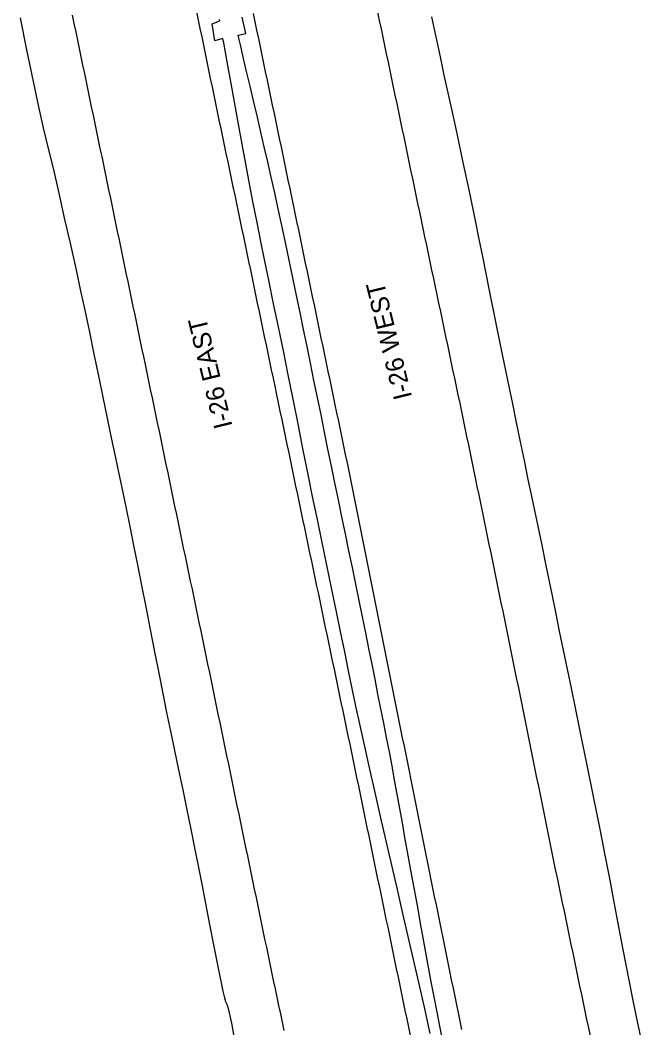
# Model space of a CAD drawing. Extents: x 1948091 to 1975253, y 787267 to 823306.
# Drawn here: x 1966489.4 to 1966672.4, y 789536.5 to 789832.7 of the extents above; entities that cross this region are included whole.
import ezdxf

# ---------------------------------------------------------------- set-up
doc = ezdxf.new("R2010")
doc.units = 0
for name, color, linetype in [('RD_EX_Pavement_Markings', 7, 'Continuous'), ('RD_EX_Road', 7, 'Continuous'), ('RD_TX_RoadID', 7, 'Continuous')]:
    doc.layers.add(name, color=color, linetype=linetype)

msp = doc.modelspace()

# ---------------------------------------------------------------- linework, layer by layer
at = {"layer": 'RD_EX_Pavement_Markings'}
for points in [[(1966504.66, 789834.1), (1966505.17, 789831.66), (1966505.68, 789829.21), (1966506.19, 789826.77), (1966506.7, 789824.32), (1966507.21, 789821.88), (1966507.72, 789819.43), (1966508.23, 789816.99), (1966508.74, 789814.54), (1966509.25, 789812.1), (1966509.76, 789809.65), (1966510.27, 789807.21), (1966510.78, 789804.76), (1966511.29, 789802.32), (1966511.8, 789799.87), (1966512.31, 789797.43), (1966512.82, 789794.98), (1966513.33, 789792.54), (1966513.84, 789790.09), (1966514.35, 789787.65), (1966514.86, 789785.2), (1966515.37, 789782.76), (1966515.88, 789780.31), (1966516.39, 789777.87), (1966516.9, 789775.42), (1966517.41, 789772.98), (1966517.92, 789770.53), (1966518.43, 789768.09), (1966518.94, 789765.64), (1966519.45, 789763.2), (1966519.96, 789760.75), (1966520.47, 789758.31), (1966520.98, 789755.86), (1966521.49, 789753.42), (1966522, 789750.97), (1966522.51, 789748.53), (1966523.03, 789746.08), (1966523.54, 789743.63), (1966524.05, 789741.19), (1966524.56, 789738.74), (1966525.07, 789736.3), (1966525.58, 789733.85), (1966526.09, 789731.41), (1966526.6, 789728.96), (1966527.11, 789726.52), (1966527.62, 789724.07), (1966528.14, 789721.63), (1966528.65, 789719.18), (1966529.16, 789716.74), (1966529.67, 789714.29), (1966530.18, 789711.85), (1966530.69, 789709.4), (1966531.2, 789706.95), (1966531.71, 789704.51), (1966532.22, 789702.06), (1966532.73, 789699.62), (1966533.25, 789697.17), (1966533.76, 789694.73), (1966534.27, 789692.28), (1966534.78, 789689.83), (1966535.29, 789687.39), (1966535.8, 789684.94), (1966536.31, 789682.5), (1966536.82, 789680.05), (1966537.33, 789677.61), (1966537.84, 789675.16), (1966538.36, 789672.71), (1966538.87, 789670.27), (1966539.38, 789667.82), (1966539.89, 789665.38), (1966540.4, 789662.93), (1966540.91, 789660.49), (1966541.42, 789658.04), (1966541.93, 789655.59), (1966542.44, 789653.15), (1966542.95, 789650.7), (1966543.46, 789648.26), (1966543.97, 789645.81), (1966544.48, 789643.36), (1966544.98, 789640.92), (1966545.49, 789638.47), (1966546, 789636.02), (1966546.51, 789633.58), (1966547.02, 789631.13), (1966547.52, 789628.68), (1966548.03, 789626.23), (1966548.54, 789623.79), (1966549.05, 789621.34), (1966549.55, 789618.89), (1966550.06, 789616.45), (1966550.57, 789614), (1966551.08, 789611.55), (1966551.59, 789609.11), (1966552.09, 789606.66), (1966552.6, 789604.21), (1966553.11, 789601.77), (1966553.62, 789599.32), (1966554.13, 789596.87), (1966554.63, 789594.43), (1966555.14, 789591.98), (1966555.65, 789589.53), (1966556.16, 789587.08), (1966556.67, 789584.64), (1966557.17, 789582.19), (1966557.68, 789579.74), (1966558.19, 789577.3), (1966558.7, 789574.85), (1966559.2, 789572.4), (1966559.71, 789569.95), (1966560.22, 789567.51), (1966560.73, 789565.06), (1966561.24, 789562.61), (1966561.74, 789560.17), (1966562.25, 789557.72), (1966562.76, 789555.27), (1966563.27, 789552.83), (1966563.79, 789550.38), (1966564.31, 789547.93), (1966564.82, 789545.49), (1966565.34, 789543.04), (1966565.86, 789540.6), (1966566.37, 789538.15), (1966566.89, 789535.71)], [(1966541.21, 789835.06), (1966541.72, 789832.62), (1966542.23, 789830.17), (1966542.74, 789827.73), (1966543.24, 789825.28), (1966543.75, 789822.83), (1966544.26, 789820.39), (1966544.77, 789817.94), (1966545.27, 789815.5), (1966545.78, 789813.05), (1966546.29, 789810.61), (1966546.8, 789808.16), (1966547.3, 789805.71), (1966547.82, 789803.27), (1966548.33, 789800.83), (1966548.84, 789798.38), (1966549.35, 789795.94), (1966549.87, 789793.49), (1966550.38, 789791.05), (1966550.89, 789788.6), (1966551.4, 789786.16), (1966551.91, 789783.71), (1966552.43, 789781.27), (1966552.94, 789778.82), (1966553.45, 789776.38), (1966553.96, 789773.93), (1966554.48, 789771.49), (1966554.99, 789769.04), (1966555.5, 789766.6), (1966556.01, 789764.15), (1966556.53, 789761.71), (1966557.04, 789759.26), (1966557.55, 789756.82), (1966558.06, 789754.37), (1966558.58, 789751.93), (1966559.09, 789749.49), (1966559.6, 789747.04), (1966560.11, 789744.6), (1966560.62, 789742.15), (1966561.14, 789739.71), (1966561.65, 789737.26), (1966562.16, 789734.82), (1966562.67, 789732.37), (1966563.19, 789729.93), (1966563.7, 789727.48), (1966564.21, 789725.04), (1966564.72, 789722.59), (1966565.24, 789720.15), (1966565.75, 789717.7), (1966566.26, 789715.26), (1966566.77, 789712.81), (1966567.29, 789710.37), (1966567.8, 789707.92), (1966568.31, 789705.48), (1966568.82, 789703.03), (1966569.34, 789700.59), (1966569.85, 789698.14), (1966570.36, 789695.7), (1966570.87, 789693.25), (1966571.39, 789690.81), (1966571.9, 789688.36), (1966572.41, 789685.92), (1966572.92, 789683.47), (1966573.44, 789681.03), (1966573.95, 789678.58), (1966574.46, 789676.13), (1966574.98, 789673.69), (1966575.49, 789671.24), (1966576, 789668.8), (1966576.51, 789666.35), (1966577.03, 789663.91), (1966577.54, 789661.46), (1966578.05, 789659.02), (1966578.56, 789656.57), (1966579.08, 789654.12), (1966579.59, 789651.68), (1966580.1, 789649.23), (1966580.62, 789646.79), (1966581.13, 789644.34), (1966581.64, 789641.9), (1966582.15, 789639.45), (1966582.67, 789637.01), (1966583.18, 789634.56), (1966583.69, 789632.11), (1966584.21, 789629.67), (1966584.72, 789627.22), (1966585.23, 789624.78), (1966585.74, 789622.33), (1966586.25, 789619.88), (1966586.76, 789617.44), (1966587.26, 789614.99), (1966587.77, 789612.54), (1966588.28, 789610.1), (1966588.79, 789607.65), (1966589.29, 789605.2), (1966589.8, 789602.75), (1966590.31, 789600.31), (1966590.82, 789597.86), (1966591.32, 789595.41), (1966591.83, 789592.97), (1966592.34, 789590.52), (1966592.85, 789588.07), (1966593.36, 789585.62), (1966593.86, 789583.18), (1966594.37, 789580.73), (1966594.88, 789578.28), (1966595.39, 789575.84), (1966595.89, 789573.39), (1966596.4, 789570.94), (1966596.91, 789568.49), (1966597.42, 789566.05), (1966597.92, 789563.6), (1966598.43, 789561.15), (1966598.94, 789558.7), (1966599.45, 789556.26), (1966599.95, 789553.81), (1966600.46, 789551.36), (1966600.97, 789548.91), (1966601.48, 789546.47), (1966601.99, 789544.02), (1966602.49, 789541.57), (1966603, 789539.13), (1966603.51, 789536.68), (1966604.02, 789534.23)], [(1966557.85, 789834.57), (1966558.37, 789832.13), (1966558.88, 789829.68), (1966559.39, 789827.24), (1966559.9, 789824.79), (1966560.42, 789822.35), (1966560.93, 789819.9), (1966561.44, 789817.46), (1966561.96, 789815.01), (1966562.47, 789812.57), (1966562.98, 789810.13), (1966563.49, 789807.68), (1966564.01, 789805.24), (1966564.52, 789802.79), (1966565.03, 789800.34), (1966565.54, 789797.9), (1966566.05, 789795.45), (1966566.56, 789793.01), (1966567.07, 789790.56), (1966567.58, 789788.12), (1966568.09, 789785.67), (1966568.6, 789783.23), (1966569.12, 789780.78), (1966569.63, 789778.34), (1966570.14, 789775.89), (1966570.65, 789773.45), (1966571.16, 789771), (1966571.67, 789768.56), (1966572.18, 789766.11), (1966572.69, 789763.67), (1966573.2, 789761.22), (1966573.71, 789758.78), (1966574.23, 789756.33), (1966574.74, 789753.89), (1966575.25, 789751.44), (1966575.76, 789749), (1966576.27, 789746.55), (1966576.78, 789744.1), (1966577.29, 789741.66), (1966577.8, 789739.21), (1966578.31, 789736.77), (1966578.83, 789734.32), (1966579.34, 789731.88), (1966579.85, 789729.43), (1966580.36, 789726.99), (1966580.87, 789724.54), (1966581.38, 789722.1), (1966581.89, 789719.65), (1966582.4, 789717.21), (1966582.91, 789714.76), (1966583.43, 789712.31), (1966583.94, 789709.87), (1966584.45, 789707.42), (1966584.96, 789704.98), (1966585.47, 789702.53), (1966585.98, 789700.09), (1966586.47, 789697.64), (1966586.97, 789695.19), (1966587.46, 789692.74), (1966587.95, 789690.29), (1966588.44, 789687.84), (1966588.93, 789685.39), (1966589.43, 789682.94), (1966589.92, 789680.49), (1966590.41, 789678.04), (1966590.9, 789675.59), (1966591.39, 789673.14), (1966591.89, 789670.69), (1966592.38, 789668.24), (1966592.87, 789665.79), (1966593.36, 789663.34), (1966593.85, 789660.89), (1966594.34, 789658.44), (1966594.84, 789655.99), (1966595.33, 789653.54), (1966595.82, 789651.1), (1966596.31, 789648.65), (1966596.8, 789646.2), (1966597.3, 789643.75), (1966597.79, 789641.3), (1966598.28, 789638.85), (1966598.77, 789636.4), (1966599.26, 789633.95), (1966599.76, 789631.5), (1966600.25, 789629.05), (1966600.74, 789626.6), (1966601.23, 789624.15), (1966601.72, 789621.7), (1966602.22, 789619.24), (1966602.71, 789616.79), (1966603.2, 789614.34), (1966603.69, 789611.89), (1966604.18, 789609.44), (1966604.68, 789606.99), (1966605.17, 789604.54), (1966605.66, 789602.09), (1966606.15, 789599.64), (1966606.65, 789597.19), (1966607.14, 789594.74), (1966607.63, 789592.29), (1966608.13, 789589.84), (1966608.63, 789587.39), (1966609.13, 789584.95), (1966609.63, 789582.5), (1966610.13, 789580.05), (1966610.63, 789577.6), (1966611.13, 789575.15), (1966611.63, 789572.7), (1966612.13, 789570.25), (1966612.63, 789567.8), (1966613.13, 789565.35), (1966613.63, 789562.91), (1966614.13, 789560.46), (1966614.63, 789558.01), (1966615.13, 789555.56), (1966615.63, 789553.11), (1966616.12, 789550.66), (1966616.62, 789548.21), (1966617.12, 789545.76), (1966617.62, 789543.31), (1966618.12, 789540.87), (1966618.62, 789538.42), (1966619.12, 789535.97)], [(1966594.43, 789835.02), (1966594.94, 789832.58), (1966595.46, 789830.13), (1966595.97, 789827.69), (1966596.48, 789825.24), (1966596.99, 789822.79), (1966597.51, 789820.35), (1966598.02, 789817.9), (1966598.53, 789815.46), (1966599.04, 789813.01), (1966599.56, 789810.57), (1966600.07, 789808.12), (1966600.58, 789805.68), (1966601.09, 789803.23), (1966601.6, 789800.79), (1966602.12, 789798.34), (1966602.63, 789795.9), (1966603.14, 789793.45), (1966603.65, 789791.01), (1966604.17, 789788.56), (1966604.68, 789786.12), (1966605.19, 789783.67), (1966605.7, 789781.23), (1966606.22, 789778.78), (1966606.73, 789776.34), (1966607.24, 789773.89), (1966607.76, 789771.45), (1966608.27, 789769), (1966608.79, 789766.56), (1966609.3, 789764.11), (1966609.82, 789761.67), (1966610.33, 789759.22), (1966610.85, 789756.78), (1966611.37, 789754.33), (1966611.88, 789751.89), (1966612.4, 789749.45), (1966612.91, 789747), (1966613.43, 789744.56), (1966613.94, 789742.11), (1966614.46, 789739.67), (1966614.97, 789737.22), (1966615.49, 789734.78), (1966616, 789732.33), (1966616.52, 789729.89), (1966617.03, 789727.45), (1966617.55, 789725), (1966618.06, 789722.56), (1966618.58, 789720.11), (1966619.1, 789717.67), (1966619.61, 789715.22), (1966620.13, 789712.78), (1966620.63, 789710.33), (1966621.14, 789707.88), (1966621.64, 789705.44), (1966622.15, 789702.99), (1966622.65, 789700.54), (1966623.16, 789698.1), (1966623.66, 789695.65), (1966624.17, 789693.2), (1966624.67, 789690.75), (1966625.18, 789688.31), (1966625.68, 789685.86), (1966626.19, 789683.41), (1966626.69, 789680.97), (1966627.2, 789678.52), (1966627.7, 789676.07), (1966628.21, 789673.63), (1966628.71, 789671.18), (1966629.22, 789668.73), (1966629.72, 789666.28), (1966630.23, 789663.84), (1966630.73, 789661.39), (1966631.24, 789658.94), (1966631.74, 789656.5), (1966632.25, 789654.05), (1966632.75, 789651.6), (1966633.25, 789649.15), (1966633.75, 789646.7), (1966634.25, 789644.26), (1966634.75, 789641.81), (1966635.24, 789639.36), (1966635.74, 789636.91), (1966636.24, 789634.46), (1966636.74, 789632.01), (1966637.23, 789629.56), (1966637.73, 789627.11), (1966638.23, 789624.66), (1966638.73, 789622.21), (1966639.22, 789619.77), (1966639.72, 789617.32), (1966640.22, 789614.87), (1966640.72, 789612.42), (1966641.21, 789609.97), (1966641.71, 789607.52), (1966642.21, 789605.07), (1966642.71, 789602.62), (1966643.2, 789600.17), (1966643.7, 789597.72), (1966644.2, 789595.27), (1966644.7, 789592.82), (1966645.2, 789590.38), (1966645.69, 789587.93), (1966646.19, 789585.48), (1966646.7, 789583.03), (1966647.21, 789580.58), (1966647.72, 789578.14), (1966648.24, 789575.69), (1966648.75, 789573.24), (1966649.26, 789570.8), (1966649.77, 789568.35), (1966650.28, 789565.9), (1966650.79, 789563.46), (1966651.3, 789561.01), (1966651.81, 789558.56), (1966652.33, 789556.12), (1966652.84, 789553.67), (1966653.35, 789551.22), (1966653.86, 789548.78), (1966654.37, 789546.33), (1966654.88, 789543.88), (1966655.39, 789541.44), (1966655.91, 789538.99), (1966656.42, 789536.54), (1966656.93, 789534.1)]]:
    msp.add_lwpolyline(points, dxfattribs=at)
at = {"layer": 'RD_EX_Road'}
for points in [[(1966489.35, 789833.3), (1966491.24, 789823.96), (1966493.14, 789814.6), (1966494.73, 789807.22), (1966496.15, 789801.05), (1966497.54, 789795.29), (1966499.02, 789789.13), (1966500.69, 789781.77), (1966502.41, 789774.12), (1966504.03, 789767.08), (1966505.9, 789758.79), (1966507.05, 789753.47), (1966508.35, 789747.38), (1966509.71, 789740.92), (1966511.06, 789734.51), (1966512.37, 789728.14), (1966513.67, 789721.83), (1966514.93, 789715.71), (1966516.14, 789709.92), (1966517.28, 789704.47), (1966518.37, 789699.36), (1966519.44, 789694.33), (1966520.52, 789689.14), (1966521.61, 789683.8), (1966522.71, 789678.3), (1966523.84, 789672.58), (1966525.03, 789666.55), (1966526.27, 789660.24), (1966527.57, 789653.62), (1966528.87, 789647.02), (1966530.11, 789640.75), (1966531.3, 789634.81), (1966532.42, 789629.19), (1966533.54, 789623.68), (1966534.7, 789618.05), (1966535.9, 789612.3), (1966537.14, 789606.43), (1966538.37, 789600.6), (1966539.54, 789594.94), (1966540.65, 789589.45), (1966541.7, 789584.15), (1966542.75, 789578.75), (1966543.88, 789573), (1966545.07, 789566.9), (1966546.32, 789560.45), (1966547.47, 789554.57), (1966548.93, 789547.29), (1966549.4, 789545.28), (1966549.74, 789544.25), (1966550.08, 789543.43), (1966550.4, 789542.55), (1966550.75, 789541.26), (1966551.45, 789537.85), (1966552.5, 789532.29)], [(1966609.91, 789534.86), (1966608.22, 789542.54), (1966606.59, 789549.79), (1966605.03, 789556.62), (1966603.47, 789563.3), (1966601.89, 789570.15), (1966600.27, 789577.15), (1966598.61, 789584.32), (1966596.96, 789591.51), (1966595.33, 789598.61), (1966593.73, 789605.62), (1966592.17, 789612.54), (1966590.68, 789619.17), (1966589.32, 789625.33), (1966588.1, 789631.02), (1966587.01, 789636.24), (1966585.94, 789641.42), (1966584.8, 789646.99), (1966583.57, 789652.94), (1966582.27, 789659.29), (1966580.92, 789665.85), (1966579.55, 789672.47), (1966578.16, 789679.14), (1966576.77, 789685.87), (1966575.35, 789692.69), (1966573.93, 789699.65), (1966572.51, 789706.75), (1966571.07, 789714), (1966569.63, 789721.26), (1966568.18, 789728.44), (1966566.74, 789735.52), (1966565.29, 789742.51), (1966563.88, 789749.28), (1966562.55, 789755.71), (1966561.3, 789761.81), (1966560.13, 789767.56), (1966559, 789773.18), (1966557.88, 789778.85), (1966556.78, 789784.59), (1966555.7, 789790.39), (1966554.63, 789796.24), (1966553.55, 789802.13), (1966552.47, 789808.05), (1966551.39, 789814), (1966550.43, 789819.31), (1966549.71, 789823.29), (1966549.23, 789825.95), (1966548.99, 789827.28), (1966546.61, 789826.61), (1966545.77, 789831.61), (1966548.08, 789832.46), (1966548.01, 789832.87)], [(1966613.39, 789533.52), (1966612.72, 789536.99), (1966611.92, 789541.14), (1966611.06, 789545.6), (1966610.23, 789550.01), (1966609.42, 789554.37), (1966608.64, 789558.69), (1966607.87, 789562.96), (1966607.11, 789567.2), (1966606.34, 789571.4), (1966605.57, 789575.58), (1966604.8, 789579.75), (1966604.04, 789583.96), (1966603.27, 789588.2), (1966602.5, 789592.47), (1966601.73, 789596.74), (1966600.97, 789600.98), (1966600.21, 789605.17), (1966599.46, 789609.33), (1966598.7, 789613.48), (1966597.92, 789617.65), (1966597.11, 789621.83), (1966596.27, 789626.02), (1966595.42, 789630.26), (1966594.56, 789634.58), (1966593.69, 789638.96), (1966592.81, 789643.42), (1966591.91, 789647.96), (1966590.98, 789652.58), (1966590.03, 789657.28), (1966589.05, 789662.06), (1966588.05, 789666.9), (1966587.04, 789671.79), (1966586.02, 789676.72), (1966584.99, 789681.69), (1966583.95, 789686.68), (1966582.92, 789691.67), (1966581.89, 789696.64), (1966580.87, 789701.6), (1966579.85, 789706.58), (1966578.83, 789711.59), (1966577.81, 789716.63), (1966576.78, 789721.71), (1966575.75, 789726.78), (1966574.72, 789731.81), (1966573.7, 789736.79), (1966572.68, 789741.74), (1966571.66, 789746.7), (1966570.61, 789751.75), (1966569.54, 789756.88), (1966568.45, 789762.09), (1966567.36, 789767.27), (1966566.29, 789772.3), (1966565.23, 789777.19), (1966564.19, 789781.93), (1966563.16, 789786.54), (1966562.14, 789791.06), (1966561.13, 789795.47), (1966560.12, 789799.78), (1966559.1, 789804.11), (1966558.05, 789808.59), (1966556.96, 789813.21), (1966555.84, 789817.98), (1966554.83, 789822.25), (1966554.1, 789825.38), (1966553.63, 789827.38), (1966553.42, 789828.23), (1966555.74, 789828.69), (1966554.67, 789833.54)], [(1966672.44, 789531.02), (1966670.52, 789540.18), (1966669.53, 789545.04), (1966668.54, 789549.99), (1966667.55, 789555.03), (1966666.58, 789560.06), (1966664.71, 789569.83), (1966663.82, 789574.56), (1966662.79, 789579.94), (1966661.47, 789586.72), (1966659.84, 789594.91), (1966657.92, 789604.49), (1966655.96, 789614.2), (1966654.22, 789622.73), (1966652.71, 789630.09), (1966651.42, 789636.29), (1966650.24, 789641.89), (1966649.09, 789647.49), (1966647.95, 789653.09), (1966646.82, 789658.68), (1966645.76, 789663.93), (1966644.04, 789672.41), (1966642.7, 789678.85), (1966640.96, 789687.16), (1966639.9, 789692.26), (1966638.76, 789697.7), (1966637.62, 789703.2), (1966636.47, 789708.76), (1966635.32, 789714.37), (1966634.19, 789719.85), (1966633.13, 789725.01), (1966631.2, 789734.4), (1966629.35, 789743.48), (1966627.39, 789753.2), (1966626.38, 789758.22), (1966625.36, 789763.24), (1966624.34, 789768.25), (1966623.31, 789773.27), (1966621.33, 789782.8), (1966619.53, 789791.35), (1966617.81, 789799.39), (1966616.05, 789807.41), (1966614.05, 789816.51), (1966612.9, 789821.88), (1966611.65, 789827.79), (1966610.41, 789833.61)]]:
    msp.add_lwpolyline(points, dxfattribs=at)

# ---------------------------------------------------------------- texts
at = {"layer": 'RD_TX_RoadID'}
for s, p in [('I-26 WEST', (1966604.61, 789721.89)), ('I-26 EAST', (1966551.81, 789713.35))]:
    msp.add_text(s, height=5.4, rotation=103.7339, dxfattribs=at).set_placement(p)

doc.saveas('drawing.dxf')
